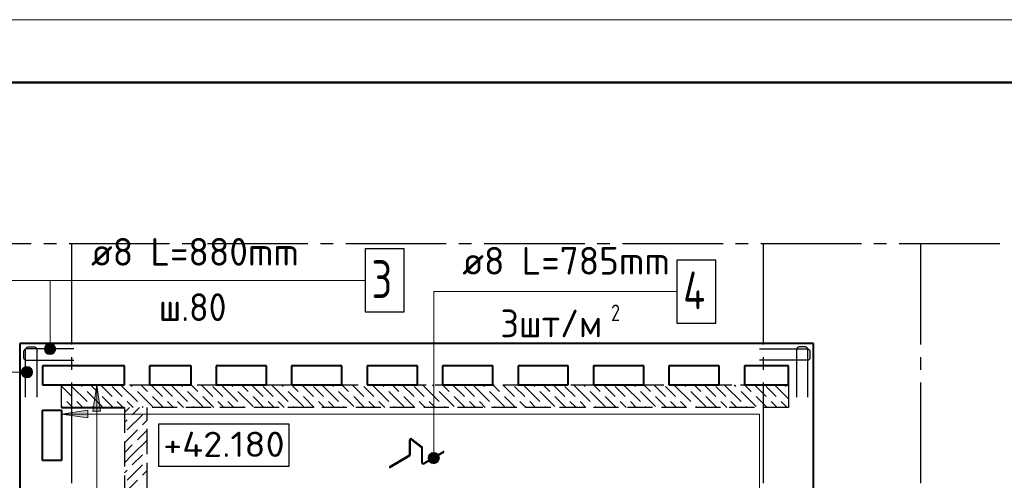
# Model space of a CAD drawing. Header units: millimetres. Extents: x 40580 to 1930067, y -240640 to 81020.
# Tile 675 of 686: x 1832315 to 1840144, y -213510 to -209850. Entities that reach past the tile are written whole.
import ezdxf

# ---------------------------------------------------------------- set-up
doc = ezdxf.new("R2010")
doc.units = ezdxf.units.MM
for name, pattern in [('______2', [270, 200, -70]), ('______5', [1100, 800, -100, 100, -100]), ('CENTER', [2, 1.25, -0.25, 0.25, -0.25])]:
    doc.linetypes.add(name, pattern=pattern)
for name, color, linetype, lineweight in [('Standard', 7, 'Continuous', 25), ('Высотные отметки', 7, 'Continuous', 25), ('Общий01', 7, 'Continuous', 13), ('ОСИ', 7, 'CENTER', 15), ('Основная', 7, 'Continuous', 40), ('Позиционная метка линия выноска', 7, 'Continuous', 13), ('Позиционная метка номер позиции', 7, 'Continuous', 13), ('Фиксатор', 7, 'Continuous', 25)]:
    doc.layers.add(name, color=color, linetype=linetype, lineweight=lineweight)
doc.layers.add('ЖБ Стена верхний уровень', color=7, linetype='______2', true_color=0x656565)
doc.styles.add('GOST 2.304', font='isocpeur.ttf', dxfattribs={"width": 0.8})
doc.styles.add('ISOCPEUR', font='isocpeur.ttf')

msp = doc.modelspace()

# ---------------------------------------------------------------- hatches: boundary and pattern name
at = {"layer": 'Позиционная метка линия выноска', "linetype": 'Continuous', "lineweight": 13, "transparency": 33554687}
for points in [[(1832897.6, -212961.8), (1832927.6, -212751.8), (1832957.6, -212961.8)], [(1832857.6, -213013.5), (1832647.6, -212983.5), (1832857.6, -212953.5)]]:
    msp.add_hatch(color=7, dxfattribs=at).paths.add_polyline_path(points, flags=16)
at = {"layer": 'Позиционная метка номер позиции', "linetype": 'Continuous', "lineweight": 13, "transparency": 33554687}
for points in [[(1832511.6, -212466.8), (1832601.6, -212466.8), (1832595.3, -212444.3)], [(1832511.6, -212466.8), (1832595.3, -212444.3), (1832517.9, -212444.3)], [(1832517.9, -212489.3), (1832601.6, -212466.8), (1832511.6, -212466.8)], [(1832517.9, -212444.3), (1832595.3, -212444.3), (1832579.1, -212428.1)], [(1832517.9, -212444.3), (1832579.1, -212428.1), (1832534.1, -212428.1)], [(1832517.9, -212489.3), (1832595.3, -212489.3), (1832601.6, -212466.8)], [(1832534.1, -212428.1), (1832579.1, -212428.1), (1832556.6, -212421.8)], [(1832534.1, -212505.5), (1832595.3, -212489.3), (1832517.9, -212489.3)], [(1832534.1, -212505.5), (1832579.1, -212505.5), (1832595.3, -212489.3)], [(1832579.1, -212505.5), (1832534.1, -212505.5), (1832556.6, -212511.8)], [(1832333.9, -212673.3), (1832333.9, -212628.3), (1832327.6, -212650.8)], [(1832350.1, -212689.5), (1832350.1, -212612.1), (1832333.9, -212628.3)], [(1832350.1, -212689.5), (1832333.9, -212628.3), (1832333.9, -212673.3)], [(1832372.6, -212695.7), (1832372.6, -212605.8), (1832350.1, -212612.1)], [(1832372.6, -212695.7), (1832350.1, -212612.1), (1832350.1, -212689.5)], [(1832395.1, -212689.5), (1832395.1, -212612.1), (1832372.6, -212605.8)], [(1832395.1, -212689.5), (1832372.6, -212605.8), (1832372.6, -212695.7)], [(1832411.3, -212673.3), (1832411.3, -212628.3), (1832395.1, -212612.1)], [(1832411.3, -212673.3), (1832395.1, -212612.1), (1832395.1, -212689.5)], [(1832411.3, -212628.3), (1832411.3, -212673.3), (1832417.6, -212650.8)], [(1835646.5, -213310.9), (1835569.1, -213310.9), (1835562.8, -213333.4)], [(1835646.5, -213310.9), (1835562.8, -213333.4), (1835652.8, -213333.4)], [(1835652.8, -213333.4), (1835562.8, -213333.4), (1835569.1, -213355.9)], [(1835630.3, -213294.7), (1835585.3, -213294.7), (1835569.1, -213310.9)], [(1835630.3, -213294.7), (1835569.1, -213310.9), (1835646.5, -213310.9)], [(1835652.8, -213333.4), (1835569.1, -213355.9), (1835646.5, -213355.9)], [(1835585.3, -213294.7), (1835630.3, -213294.7), (1835607.8, -213288.4)], [(1835646.5, -213355.9), (1835569.1, -213355.9), (1835585.3, -213372.1)], [(1835646.5, -213355.9), (1835585.3, -213372.1), (1835630.3, -213372.1)], [(1835630.3, -213372.1), (1835585.3, -213372.1), (1835607.8, -213378.4)]]:
    msp.add_hatch(color=7, dxfattribs=at).paths.add_polyline_path(points)

# ---------------------------------------------------------------- linework, layer by layer
at = {"color": 7, "linetype": 'Continuous', "lineweight": 25, "transparency": 33554687}
msp.add_lwpolyline([(1835062.6, -212171.8), (1835372.6, -212171.8), (1835372.6, -211671.8), (1835062.6, -211671.8), (1835062.6, -212171.8)], dxfattribs=at)
at = {"color": 7, "linetype": 'Continuous', "lineweight": -3, "transparency": 33554687}
for points in [[(1832746.6, -212466.8), (1832365.8, -212466.8), (1832362.2, -212467.3), (1832358.6, -212468.4), (1832355.2, -212470.3), (1832352.5, -212472.6), (1832350.2, -212475.4), (1832348.3, -212478.7), (1832347.1, -212482.3), (1832346.6, -212485.9), (1832346.6, -212537.6), (1832347.1, -212541.2), (1832348.3, -212544.8), (1832350.2, -212548.2), (1832352.5, -212550.9), (1832355.2, -212553.2), (1832358.6, -212555.1), (1832362.2, -212556.3), (1832365.8, -212556.8), (1832746.6, -212556.8)], [(1832746.6, -212466.8), (1832365.8, -212466.8), (1832362.2, -212467.3), (1832358.6, -212468.4), (1832355.2, -212470.3), (1832352.5, -212472.6), (1832350.2, -212475.4), (1832348.3, -212478.7), (1832347.1, -212482.3), (1832346.6, -212485.9), (1832346.6, -212537.6), (1832347.1, -212541.2), (1832348.3, -212544.8), (1832350.2, -212548.2), (1832352.5, -212550.9), (1832355.2, -212553.2), (1832358.6, -212555.1), (1832362.2, -212556.3), (1832365.8, -212556.8), (1832746.6, -212556.8)], [(1832362.6, -212850.8), (1832362.6, -212469.9), (1832363.1, -212466.3), (1832364.3, -212462.7), (1832366.2, -212459.4), (1832368.5, -212456.6), (1832371.2, -212454.3), (1832374.6, -212452.4), (1832378.2, -212451.2), (1832381.8, -212450.8), (1832433.5, -212450.8), (1832437, -212451.2), (1832440.7, -212452.4), (1832444, -212454.3), (1832446.8, -212456.6), (1832449.1, -212459.4), (1832450.9, -212462.7), (1832452.1, -212466.3), (1832452.6, -212469.9), (1832452.6, -212850.8)], [(1832362.6, -212850.8), (1832362.6, -212469.9), (1832363.1, -212466.3), (1832364.3, -212462.7), (1832366.2, -212459.4), (1832368.5, -212456.6), (1832371.2, -212454.3), (1832374.6, -212452.4), (1832378.2, -212451.2), (1832381.8, -212450.8), (1832433.5, -212450.8), (1832437, -212451.2), (1832440.7, -212452.4), (1832444, -212454.3), (1832446.8, -212456.6), (1832449.1, -212459.4), (1832450.9, -212462.7), (1832452.1, -212466.3), (1832452.6, -212469.9), (1832452.6, -212850.8)], [(1838198.6, -212466.8), (1838579.5, -212466.8), (1838583.1, -212467.3), (1838586.7, -212468.4), (1838590, -212470.3), (1838592.8, -212472.6), (1838595.1, -212475.4), (1838596.9, -212478.7), (1838598.2, -212482.3), (1838598.6, -212485.9), (1838598.6, -212537.6), (1838598.2, -212541.2), (1838596.9, -212544.8), (1838595.1, -212548.2), (1838592.8, -212550.9), (1838590, -212553.2), (1838586.7, -212555.1), (1838583.1, -212556.3), (1838579.5, -212556.8), (1838198.6, -212556.8)], [(1838198.6, -212466.8), (1838579.5, -212466.8), (1838583.1, -212467.3), (1838586.7, -212468.4), (1838590, -212470.3), (1838592.8, -212472.6), (1838595.1, -212475.4), (1838596.9, -212478.7), (1838598.2, -212482.3), (1838598.6, -212485.9), (1838598.6, -212537.6), (1838598.2, -212541.2), (1838596.9, -212544.8), (1838595.1, -212548.2), (1838592.8, -212550.9), (1838590, -212553.2), (1838586.7, -212555.1), (1838583.1, -212556.3), (1838579.5, -212556.8), (1838198.6, -212556.8)], [(1838582.6, -212850.8), (1838582.6, -212469.9), (1838582.1, -212466.3), (1838580.9, -212462.7), (1838579.1, -212459.4), (1838576.8, -212456.6), (1838574, -212454.3), (1838570.7, -212452.4), (1838567, -212451.2), (1838563.5, -212450.8), (1838511.8, -212450.8), (1838508.2, -212451.2), (1838504.6, -212452.4), (1838501.2, -212454.3), (1838498.5, -212456.6), (1838496.2, -212459.4), (1838494.3, -212462.7), (1838493.1, -212466.3), (1838492.6, -212469.9), (1838492.6, -212850.8)], [(1838582.6, -212850.8), (1838582.6, -212469.9), (1838582.1, -212466.3), (1838580.9, -212462.7), (1838579.1, -212459.4), (1838576.8, -212456.6), (1838574, -212454.3), (1838570.7, -212452.4), (1838567, -212451.2), (1838563.5, -212450.8), (1838511.8, -212450.8), (1838508.2, -212451.2), (1838504.6, -212452.4), (1838501.2, -212454.3), (1838498.5, -212456.6), (1838496.2, -212459.4), (1838494.3, -212462.7), (1838493.1, -212466.3), (1838492.6, -212469.9), (1838492.6, -212850.8)]]:
    msp.add_lwpolyline(points, dxfattribs=at)
at = {"layer": 'Standard', "color": 251, "linetype": 'Continuous', "lineweight": -3, "true_color": 0x656565, "transparency": 33554687}
for p, q in [((1835957.6, -212421.8), (1835832.6, -212421.8)), ((1835957.6, -212421.8), (1836082.6, -212421.8)), ((1835957.6, -212601.8), (1835832.6, -212601.8)), ((1835957.6, -212601.8), (1835857.6, -212601.8)), ((1835957.6, -212751.8), (1835832.6, -212751.8)), ((1835957.6, -212751.8), (1835832.6, -212751.8)), ((1835957.6, -212751.8), (1835857.6, -212751.8)), ((1835957.6, -212751.8), (1835857.6, -212751.8))]:
    msp.add_line(p, q, dxfattribs=at)
at = {"layer": 'Standard', "color": 7, "linetype": 'Continuous', "lineweight": 13, "transparency": 33554687}
msp.add_lwpolyline([(1823450, -239549.7), (1844450, -239549.7), (1844450, -209849.7), (1823450, -209849.7), (1823450, -239549.7)], close=True, dxfattribs=at)
at = {"layer": 'Standard', "color": 7, "linetype": 'Continuous', "lineweight": 50, "transparency": 33554687}
msp.add_lwpolyline([(1825450, -210349.7), (1843950, -210349.7), (1843950, -239049.7), (1825450, -239049.7), (1825450, -210349.7)], close=True, dxfattribs=at)
at = {"layer": 'Высотные отметки', "color": 7, "linetype": 'Continuous', "lineweight": -3, "transparency": 33554687}
msp.add_lwpolyline([(1833418.8, -213397.4), (1834457.6, -213397.4), (1834457.6, -213064.1), (1833418.8, -213064.1), (1833418.8, -213397.4)], dxfattribs=at)
at = {"layer": 'ЖБ Стена верхний уровень', "color": 251, "linetype": '______2', "lineweight": -3, "true_color": 0x656565, "transparency": 33554687}
for p, q in [((1832647.6, -212931.8), (1832647.6, -212751.8)), ((1832647.6, -212751.8), (1838427.6, -212751.8)), ((1838427.6, -212751.8), (1838427.6, -212931.8)), ((1833147.6, -212931.8), (1832647.6, -212931.8)), ((1833147.6, -212931.8), (1833147.6, -215461.8)), ((1833327.6, -215461.8), (1833327.6, -212931.8)), ((1838427.6, -212931.8), (1833327.6, -212931.8))]:
    msp.add_line(p, q, dxfattribs=at)
at = {"layer": 'ЖБ Стена верхний уровень', "color": 9, "linetype": 'Continuous', "lineweight": -3, "true_color": 0xc7c7c7, "transparency": 33554687}
for p, q in [((1832730.8, -212844.8), (1832650.8, -212764.8)), ((1832730.8, -212764.8), (1832717.7, -212751.8)), ((1832730.8, -212764.8), (1832850.8, -212884.8)), ((1832810.8, -212764.8), (1832797.7, -212751.8)), ((1832877.7, -212751.8), (1832930.8, -212804.8)), ((1833050.8, -212844.8), (1832957.7, -212751.8)), ((1833130.8, -212844.8), (1833050.8, -212764.8)), ((1833130.8, -212764.8), (1833117.7, -212751.8)), ((1833130.8, -212764.8), (1833250.8, -212884.8)), ((1833210.8, -212764.8), (1833197.7, -212751.8)), ((1833277.7, -212751.8), (1833330.8, -212804.8)), ((1833450.8, -212844.8), (1833357.7, -212751.8)), ((1833530.8, -212844.8), (1833450.8, -212764.8)), ((1833530.8, -212764.8), (1833517.7, -212751.8)), ((1833530.8, -212764.8), (1833650.8, -212884.8)), ((1833610.8, -212764.8), (1833597.7, -212751.8)), ((1833677.7, -212751.8), (1833730.8, -212804.8)), ((1833850.8, -212844.8), (1833757.7, -212751.8)), ((1833930.8, -212844.8), (1833850.8, -212764.8)), ((1833930.8, -212764.8), (1833917.7, -212751.8)), ((1833930.8, -212764.8), (1834050.8, -212884.8)), ((1834010.8, -212764.8), (1833997.7, -212751.8)), ((1834077.7, -212751.8), (1834130.8, -212804.8)), ((1834250.8, -212844.8), (1834157.7, -212751.8)), ((1834330.8, -212844.8), (1834250.8, -212764.8)), ((1834330.8, -212764.8), (1834317.7, -212751.8)), ((1834330.8, -212764.8), (1834450.8, -212884.8)), ((1834410.8, -212764.8), (1834397.7, -212751.8)), ((1834477.7, -212751.8), (1834530.8, -212804.8)), ((1834650.8, -212844.8), (1834557.7, -212751.8)), ((1834730.8, -212844.8), (1834650.8, -212764.8)), ((1834730.8, -212764.8), (1834717.7, -212751.8)), ((1834730.8, -212764.8), (1834850.8, -212884.8)), ((1834810.8, -212764.8), (1834797.7, -212751.8)), ((1834877.7, -212751.8), (1834930.8, -212804.8)), ((1835050.8, -212844.8), (1834957.7, -212751.8)), ((1835130.8, -212844.8), (1835050.8, -212764.8)), ((1835130.8, -212764.8), (1835117.7, -212751.8)), ((1835130.8, -212764.8), (1835250.8, -212884.8)), ((1835210.8, -212764.8), (1835197.7, -212751.8)), ((1835277.7, -212751.8), (1835330.8, -212804.8)), ((1835450.8, -212844.8), (1835357.7, -212751.8)), ((1835530.8, -212844.8), (1835450.8, -212764.8)), ((1835530.8, -212764.8), (1835517.7, -212751.8)), ((1835530.8, -212764.8), (1835650.8, -212884.8)), ((1835610.8, -212764.8), (1835597.7, -212751.8)), ((1835677.7, -212751.8), (1835730.8, -212804.8)), ((1835850.8, -212844.8), (1835757.7, -212751.8)), ((1835930.8, -212844.8), (1835850.8, -212764.8)), ((1835930.8, -212764.8), (1835917.7, -212751.8)), ((1835930.8, -212764.8), (1836050.8, -212884.8)), ((1836010.8, -212764.8), (1835997.7, -212751.8)), ((1836077.7, -212751.8), (1836130.8, -212804.8)), ((1836250.8, -212844.8), (1836157.7, -212751.8)), ((1836330.8, -212844.8), (1836250.8, -212764.8)), ((1836330.8, -212764.8), (1836317.7, -212751.8)), ((1836330.8, -212764.8), (1836450.8, -212884.8)), ((1836410.8, -212764.8), (1836397.7, -212751.8)), ((1836477.7, -212751.8), (1836530.8, -212804.8)), ((1836650.8, -212844.8), (1836557.7, -212751.8)), ((1836730.8, -212844.8), (1836650.8, -212764.8)), ((1836730.8, -212764.8), (1836717.7, -212751.8)), ((1836730.8, -212764.8), (1836850.8, -212884.8)), ((1836810.8, -212764.8), (1836797.7, -212751.8)), ((1836877.7, -212751.8), (1836930.8, -212804.8)), ((1837050.8, -212844.8), (1836957.7, -212751.8)), ((1837130.8, -212844.8), (1837050.8, -212764.8)), ((1837130.8, -212764.8), (1837117.7, -212751.8)), ((1837130.8, -212764.8), (1837250.8, -212884.8)), ((1837210.8, -212764.8), (1837197.7, -212751.8)), ((1837277.7, -212751.8), (1837330.8, -212804.8)), ((1837450.8, -212844.8), (1837357.7, -212751.8)), ((1837530.8, -212844.8), (1837450.8, -212764.8)), ((1837530.8, -212764.8), (1837517.7, -212751.8)), ((1837530.8, -212764.8), (1837650.8, -212884.8)), ((1837610.8, -212764.8), (1837597.7, -212751.8)), ((1837677.7, -212751.8), (1837730.8, -212804.8)), ((1837850.8, -212844.8), (1837757.7, -212751.8)), ((1837930.8, -212844.8), (1837850.8, -212764.8)), ((1837930.8, -212764.8), (1837917.7, -212751.8)), ((1837930.8, -212764.8), (1838050.8, -212884.8)), ((1838010.8, -212764.8), (1837997.7, -212751.8)), ((1838077.7, -212751.8), (1838130.8, -212804.8)), ((1838250.8, -212844.8), (1838157.7, -212751.8)), ((1838330.8, -212844.8), (1838250.8, -212764.8)), ((1838330.8, -212764.8), (1838317.7, -212751.8)), ((1838330.8, -212764.8), (1838427.6, -212861.7)), ((1838410.8, -212764.8), (1838397.7, -212751.8)), ((1832650.8, -212844.8), (1832647.6, -212841.7)), ((1832970.8, -212924.8), (1832850.8, -212804.8)), ((1833057.7, -212931.8), (1832970.8, -212844.8)), ((1833370.8, -212924.8), (1833250.8, -212804.8)), ((1833457.7, -212931.8), (1833370.8, -212844.8)), ((1833770.8, -212924.8), (1833650.8, -212804.8)), ((1833857.7, -212931.8), (1833770.8, -212844.8)), ((1834170.8, -212924.8), (1834050.8, -212804.8)), ((1834257.7, -212931.8), (1834170.8, -212844.8)), ((1834570.8, -212924.8), (1834450.8, -212804.8)), ((1834657.7, -212931.8), (1834570.8, -212844.8)), ((1834970.8, -212924.8), (1834850.8, -212804.8)), ((1835057.7, -212931.8), (1834970.8, -212844.8)), ((1835370.8, -212924.8), (1835250.8, -212804.8)), ((1835457.7, -212931.8), (1835370.8, -212844.8)), ((1835770.8, -212924.8), (1835650.8, -212804.8)), ((1835857.7, -212931.8), (1835770.8, -212844.8)), ((1836170.8, -212924.8), (1836050.8, -212804.8)), ((1836257.7, -212931.8), (1836170.8, -212844.8)), ((1836570.8, -212924.8), (1836450.8, -212804.8)), ((1836657.7, -212931.8), (1836570.8, -212844.8)), ((1836970.8, -212924.8), (1836850.8, -212804.8)), ((1837057.7, -212931.8), (1836970.8, -212844.8)), ((1837370.8, -212924.8), (1837250.8, -212804.8)), ((1837457.7, -212931.8), (1837370.8, -212844.8)), ((1837770.8, -212924.8), (1837650.8, -212804.8)), ((1837857.7, -212931.8), (1837770.8, -212844.8)), ((1838170.8, -212924.8), (1838050.8, -212804.8)), ((1838257.7, -212931.8), (1838170.8, -212844.8)), ((1832657.7, -212931.8), (1832647.6, -212921.7)), ((1832690.8, -212884.8), (1832730.8, -212924.8)), ((1832730.8, -212924.8), (1832737.7, -212931.8)), ((1832817.7, -212931.8), (1832770.8, -212884.8)), ((1832897.7, -212931.8), (1832890.8, -212924.8)), ((1833090.8, -212884.8), (1833130.8, -212924.8)), ((1833130.8, -212924.8), (1833137.7, -212931.8)), ((1833187.7, -212931.8), (1833147.6, -212971.9)), ((1833217.7, -212931.8), (1833170.8, -212884.8)), ((1833267.7, -212931.8), (1833210.8, -212988.7)), ((1833297.7, -212931.8), (1833290.8, -212924.8)), ((1833490.8, -212884.8), (1833530.8, -212924.8)), ((1833530.8, -212924.8), (1833537.7, -212931.8)), ((1833617.7, -212931.8), (1833570.8, -212884.8)), ((1833697.7, -212931.8), (1833690.8, -212924.8)), ((1833890.8, -212884.8), (1833930.8, -212924.8)), ((1833930.8, -212924.8), (1833937.7, -212931.8)), ((1834017.7, -212931.8), (1833970.8, -212884.8)), ((1834097.7, -212931.8), (1834090.8, -212924.8)), ((1834290.8, -212884.8), (1834330.8, -212924.8)), ((1834330.8, -212924.8), (1834337.7, -212931.8)), ((1834417.7, -212931.8), (1834370.8, -212884.8)), ((1834497.7, -212931.8), (1834490.8, -212924.8)), ((1834690.8, -212884.8), (1834730.8, -212924.8)), ((1834730.8, -212924.8), (1834737.7, -212931.8)), ((1834817.7, -212931.8), (1834770.8, -212884.8)), ((1834897.7, -212931.8), (1834890.8, -212924.8)), ((1835090.8, -212884.8), (1835130.8, -212924.8)), ((1835130.8, -212924.8), (1835137.7, -212931.8)), ((1835217.7, -212931.8), (1835170.8, -212884.8)), ((1835297.7, -212931.8), (1835290.8, -212924.8)), ((1835490.8, -212884.8), (1835530.8, -212924.8)), ((1835530.8, -212924.8), (1835537.7, -212931.8)), ((1835617.7, -212931.8), (1835570.8, -212884.8)), ((1835697.7, -212931.8), (1835690.8, -212924.8)), ((1835890.8, -212884.8), (1835930.8, -212924.8)), ((1835930.8, -212924.8), (1835937.7, -212931.8)), ((1836017.7, -212931.8), (1835970.8, -212884.8)), ((1836097.7, -212931.8), (1836090.8, -212924.8)), ((1836290.8, -212884.8), (1836330.8, -212924.8)), ((1836330.8, -212924.8), (1836337.7, -212931.8)), ((1836417.7, -212931.8), (1836370.8, -212884.8)), ((1836497.7, -212931.8), (1836490.8, -212924.8)), ((1836690.8, -212884.8), (1836730.8, -212924.8)), ((1836730.8, -212924.8), (1836737.7, -212931.8)), ((1836817.7, -212931.8), (1836770.8, -212884.8)), ((1836897.7, -212931.8), (1836890.8, -212924.8)), ((1837090.8, -212884.8), (1837130.8, -212924.8)), ((1837130.8, -212924.8), (1837137.7, -212931.8)), ((1837217.7, -212931.8), (1837170.8, -212884.8)), ((1837297.7, -212931.8), (1837290.8, -212924.8)), ((1837490.8, -212884.8), (1837530.8, -212924.8)), ((1837530.8, -212924.8), (1837537.7, -212931.8)), ((1837617.7, -212931.8), (1837570.8, -212884.8)), ((1837697.7, -212931.8), (1837690.8, -212924.8)), ((1837890.8, -212884.8), (1837930.8, -212924.8)), ((1837930.8, -212924.8), (1837937.7, -212931.8)), ((1838017.7, -212931.8), (1837970.8, -212884.8)), ((1838097.7, -212931.8), (1838090.8, -212924.8)), ((1838290.8, -212884.8), (1838330.8, -212924.8)), ((1838330.8, -212924.8), (1838337.7, -212931.8)), ((1838417.7, -212931.8), (1838370.8, -212884.8)), ((1833147.6, -213051.9), (1833170.8, -213028.7)), ((1833290.8, -212988.7), (1833170.8, -213108.7)), ((1833147.6, -213211.9), (1833250.8, -213108.7)), ((1833327.6, -213031.9), (1833290.8, -213068.7)), ((1833327.6, -213111.9), (1833250.8, -213188.7)), ((1833210.8, -213228.7), (1833147.6, -213291.9)), ((1833210.8, -213308.7), (1833327.6, -213191.9)), ((1833210.8, -213308.7), (1833147.6, -213371.9)), ((1833290.8, -213308.7), (1833210.8, -213388.7)), ((1833290.8, -213388.7), (1833170.8, -213508.7)), ((1833147.6, -213451.9), (1833170.8, -213428.7)), ((1833327.6, -213431.9), (1833290.8, -213468.7)), ((1833147.6, -213611.9), (1833250.8, -213508.7))]:
    msp.add_line(p, q, dxfattribs=at)
at = {"layer": 'Общий01', "color": 7, "linetype": 'Continuous', "lineweight": -3, "transparency": 33554687}
for p, q in [((1835428.3, -213186.9), (1835510.6, -213249.1)), ((1835432.7, -213181), (1835515, -213243.3)), ((1835415.1, -213305.7), (1835415.1, -213189.8)), ((1835422.4, -213305.7), (1835422.4, -213189.8)), ((1835512.1, -213370.4), (1835512.1, -213252.1)), ((1835519.4, -213370.4), (1835519.4, -213252.1)), ((1835256.7, -213400.9), (1835413.2, -213308.9)), ((1835260.4, -213407.3), (1835417, -213315.2)), ((1835524.9, -213373.6), (1835683.1, -213280.6)), ((1835528.7, -213379.9), (1835686.9, -213286.9))]:
    msp.add_line(p, q, dxfattribs=at)
for centre, radius, start, end in [((1835426.1, -213189.8), 11, 52.90778, 180), ((1835426.1, -213189.8), 3.67, 52.90778, 180), ((1835508.4, -213252.1), 3.67, 0, 52.90778), ((1835508.4, -213252.1), 11, 0, 52.90778), ((1835411.4, -213305.7), 3.67, 300.44704, 0), ((1835411.4, -213305.7), 11, 300.44704, 0), ((1835685, -213283.8), 3.67, 300.44704, 120.44704), ((1835258.5, -213404.1), 3.67, 120.44704, 300.44704), ((1835523.1, -213370.4), 11, 180, 300.44704), ((1835523.1, -213370.4), 3.67, 180, 300.44704)]:
    msp.add_arc(centre, radius, start, end, dxfattribs=at)
at = {"layer": 'ОСИ', "color": 8, "linetype": '______5', "lineweight": -3, "transparency": 33554687}
for p, q in [((1840107.6, -211631.8), (1830277.1, -211631.8)), ((1832727.6, -211631.8), (1832727.6, -218109.1)), ((1838227.6, -211631.8), (1838227.6, -218109.1)), ((1839477.6, -211631.8), (1839477.6, -218109.1))]:
    msp.add_line(p, q, dxfattribs=at)
at = {"layer": 'Основная', "transparency": 33554687}
for p, q in [((1838627.6, -212421.8), (1832317.6, -212421.8)), ((1832317.6, -212421.8), (1832317.6, -215971.8)), ((1838627.6, -215971.8), (1838627.6, -212421.8)), ((1832497.6, -212601.8), (1832497.6, -212751.8)), ((1833147.6, -212601.8), (1832497.6, -212601.8)), ((1833147.6, -212751.8), (1833147.6, -212601.8)), ((1833677.6, -212601.8), (1833347.6, -212601.8)), ((1833347.6, -212601.8), (1833347.6, -212751.8)), ((1833677.6, -212751.8), (1833677.6, -212601.8)), ((1834277.6, -212601.8), (1833877.6, -212601.8)), ((1833877.6, -212601.8), (1833877.6, -212751.8)), ((1834277.6, -212751.8), (1834277.6, -212601.8)), ((1834877.6, -212601.8), (1834477.6, -212601.8)), ((1834477.6, -212601.8), (1834477.6, -212751.8)), ((1834877.6, -212751.8), (1834877.6, -212601.8)), ((1835477.6, -212601.8), (1835077.6, -212601.8)), ((1835077.6, -212601.8), (1835077.6, -212751.8)), ((1835477.6, -212751.8), (1835477.6, -212601.8)), ((1836077.6, -212601.8), (1835677.6, -212601.8)), ((1835677.6, -212601.8), (1835677.6, -212751.8)), ((1836077.6, -212751.8), (1836077.6, -212601.8)), ((1836677.6, -212601.8), (1836277.6, -212601.8)), ((1836277.6, -212601.8), (1836277.6, -212751.8)), ((1836677.6, -212751.8), (1836677.6, -212601.8)), ((1837277.6, -212601.8), (1836877.6, -212601.8)), ((1836877.6, -212601.8), (1836877.6, -212751.8)), ((1837277.6, -212751.8), (1837277.6, -212601.8)), ((1837877.6, -212601.8), (1837477.6, -212601.8)), ((1837477.6, -212601.8), (1837477.6, -212751.8)), ((1837877.6, -212751.8), (1837877.6, -212601.8)), ((1838077.6, -212601.8), (1838077.6, -212751.8)), ((1838427.6, -212601.8), (1838077.6, -212601.8)), ((1838427.6, -212751.8), (1838427.6, -212601.8)), ((1832497.6, -212751.8), (1833147.6, -212751.8)), ((1833347.6, -212751.8), (1833677.6, -212751.8)), ((1833877.6, -212751.8), (1834277.6, -212751.8)), ((1834477.6, -212751.8), (1834877.6, -212751.8)), ((1835077.6, -212751.8), (1835477.6, -212751.8)), ((1835677.6, -212751.8), (1836077.6, -212751.8)), ((1836277.6, -212751.8), (1836677.6, -212751.8)), ((1836877.6, -212751.8), (1837277.6, -212751.8)), ((1837477.6, -212751.8), (1837877.6, -212751.8)), ((1838077.6, -212751.8), (1838427.6, -212751.8)), ((1832497.6, -213351.8), (1832497.6, -212951.8)), ((1832497.6, -212951.8), (1832647.6, -212951.8)), ((1832647.6, -212931.8), (1833147.6, -212931.8)), ((1832647.6, -212951.8), (1832647.6, -213351.8)), ((1832647.6, -213351.8), (1832497.6, -213351.8))]:
    msp.add_line(p, q, dxfattribs=at)
at = {"layer": 'Позиционная метка линия выноска', "color": 251, "linetype": 'Continuous', "lineweight": 13, "true_color": 0x494949, "transparency": 33554687}
for p, q in [((1832897.6, -212961.8), (1832927.6, -212751.8)), ((1832927.6, -212751.8), (1832957.6, -212961.8)), ((1832647.6, -212983.5), (1832857.6, -212953.5)), ((1832647.6, -212983.5), (1838197.6, -212983.5)), ((1832857.6, -213013.5), (1832647.6, -212983.5)), ((1832857.6, -212953.5), (1832857.6, -213013.5)), ((1832957.6, -212961.8), (1832897.6, -212961.8)), ((1838197.6, -212983.5), (1838197.6, -215641.8))]:
    msp.add_line(p, q, dxfattribs=at)
msp.add_lwpolyline([(1832927.6, -212751.8), (1832927.6, -214361.8), (1833427.6, -214361.8), (1833427.6, -215361.8), (1838627.6, -215361.8)], dxfattribs=at)
at = {"layer": 'Позиционная метка номер позиции', "color": 7, "linetype": 'Continuous', "lineweight": 13, "transparency": 33554687}
for p, q in [((1832511.6, -212466.8), (1832511.6, -212466.8)), ((1832556.6, -212421.8), (1832556.6, -212421.8)), ((1832601.6, -212466.8), (1832601.6, -212466.8)), ((1832556.6, -212511.8), (1832556.6, -212511.8)), ((1832372.6, -212605.8), (1832372.6, -212605.8)), ((1832417.6, -212650.8), (1832417.6, -212650.8)), ((1835562.8, -213333.4), (1835562.8, -213333.4)), ((1835607.8, -213288.4), (1835607.8, -213288.4)), ((1835652.8, -213333.4), (1835652.8, -213333.4)), ((1835607.8, -213378.4), (1835607.8, -213378.4))]:
    msp.add_line(p, q, dxfattribs=at)
for points in [[(1832372.6, -212650.8), (1832062.6, -212650.8), (1832062.6, -211921.8), (1835062.6, -211921.8)], [(1832556.6, -212466.8), (1832556.6, -211921.8), (1835062.6, -211921.8)], [(1835607.8, -213333.4), (1835607.8, -212011), (1837540.6, -212011)]]:
    msp.add_lwpolyline(points, dxfattribs=at)
for centre in [(1832556.6, -212466.8), (1832372.6, -212650.8), (1835607.8, -213333.4)]:
    msp.add_circle(centre, 45, dxfattribs=at)
at = {"layer": 'Фиксатор', "color": 7, "linetype": 'Continuous', "lineweight": 25, "transparency": 33554687}
msp.add_lwpolyline([(1837540.6, -212261), (1837850.6, -212261), (1837850.6, -211761), (1837540.6, -211761), (1837540.6, -212261)], dxfattribs=at)

# ---------------------------------------------------------------- texts
at = {"color": 7, "linetype": 'Continuous', "lineweight": 13, "transparency": 33554687, "attachment_point": 7, "style": 'ISOCPEUR'}
for s, insert, char_height, width in [('\\W0.98;ø8 L=880mm ', (1832882.6, -211804.4), 220, 1889.829), ('{\\W0.7800;3}', (1835112.6, -212061.8), 300, 326.834), ('\\W0.94;ш.80 ', (1833421.6, -212244.4), 220, 807.625)]:
    msp.add_mtext(s, dxfattribs=dict(at, insert=insert, char_height=char_height, width=width))
at = {"layer": 'Высотные отметки', "color": 7, "linetype": 'Continuous', "lineweight": -3, "transparency": 33554687, "insert": (1833455.9, -213324.1), "char_height": 200, "width": 931.942, "attachment_point": 7, "style": 'GOST 2.304'}
msp.add_mtext('{\\W1.1100;+42.180}', dxfattribs=at)
at = {"layer": 'Фиксатор', "color": 7, "linetype": 'Continuous', "lineweight": 13, "transparency": 33554687, "attachment_point": 7, "style": 'ISOCPEUR'}
for s, insert, char_height, width in [('\\W0.98;ø8 L=785mm ', (1835834.8, -211875.7), 220, 1889.829), ('{\\W0.7800;4}', (1837590.6, -212151), 300, 326.834)]:
    msp.add_mtext(s, dxfattribs=dict(at, insert=insert, char_height=char_height, width=width))
at = {"layer": 'Фиксатор', "color": 7, "linetype": 'Continuous', "lineweight": 25, "transparency": 33554687, "attachment_point": 7, "style": 'ISOCPEUR'}
for s, insert, char_height, width in [('\\W0.95;3шт/м', (1836138, -212373.5), 220, 984.761), ('\\W0.78;2', (1837018, -212245.1), 132, 143.811)]:
    msp.add_mtext(s, dxfattribs=dict(at, insert=insert, char_height=char_height, width=width))

doc.saveas('drawing.dxf')
